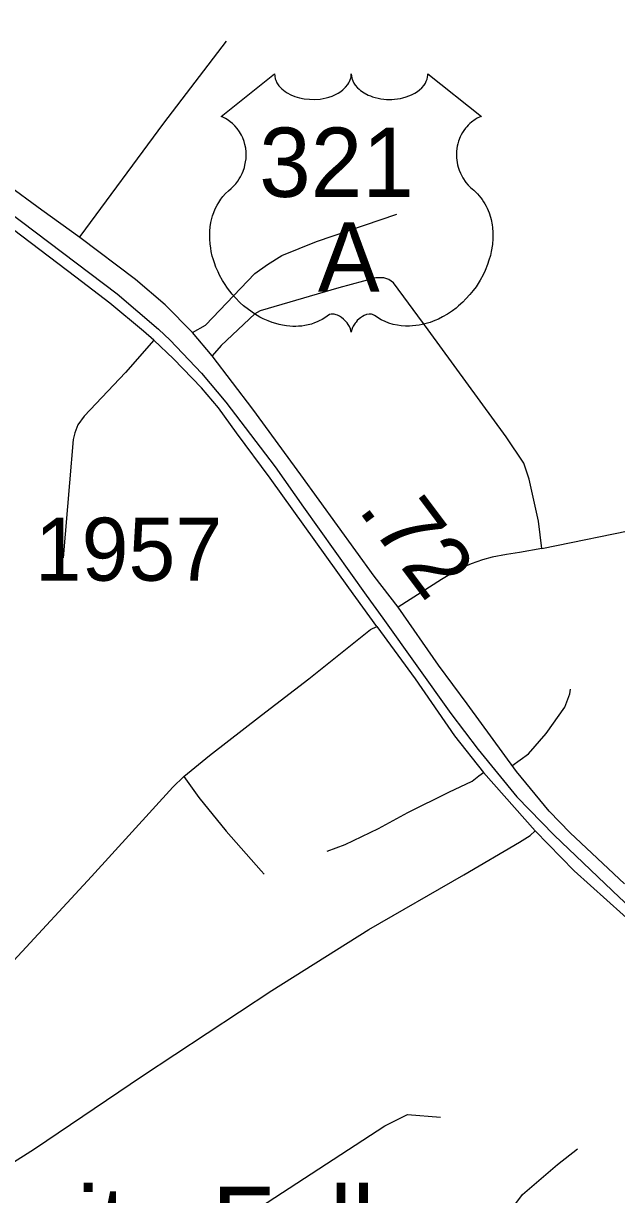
# Model space of a CAD drawing. Extents: x 1159738 to 1321356, y 736314 to 882035.
# Drawn here: x 1275002 to 1276179, y 755538 to 757861 of the extents above; entities that cross this region are included whole.
import ezdxf

# ---------------------------------------------------------------- set-up
doc = ezdxf.new("R2010")
doc.units = 0
for name, color, linetype in [('Exist Cultural Educational Facility Middle Label', 7, 'Continuous'), ('Exist Railroad Mainline', 7, 'Continuous'), ('Exist Road Non-System Type 51', 7, 'Continuous'), ('Exist Road Primary US Attributed', 7, 'Continuous'), ('Exist Road Primary US Mileage Hundredths English Label', 7, 'Continuous'), ('Exist Road Primary US Shield CELL', 7, 'Continuous'), ('Exist Road Primary US Shield Number Label', 7, 'Continuous'), ('Exist Road Secondary Type 51 Number Label', 7, 'Continuous')]:
    doc.layers.add(name, color=color, linetype=linetype)

msp = doc.modelspace()

# ---------------------------------------------------------------- linework, layer by layer
at = {"layer": 'Exist Railroad Mainline'}
msp.add_lwpolyline([(1274294.4, 757992.5), (1274438.5, 757884.3), (1274790.1, 757622.8), (1274871.1, 757562.9), (1274970.6, 757488.2), (1275188, 757324.4), (1275269.6, 757254.7), (1275292.8, 757232.4), (1275355.1, 757167.3), (1275403.2, 757109.9), (1275501.1, 756981.4), (1275557.5, 756901.1), (1275681.6, 756727.1), (1275714.9, 756681.2), (1275850.1, 756492.2), (1275904.4, 756420.6), (1275980.5, 756327.1), (1276054.8, 756250.5), (1276184.8, 756127.4), (1276521.9, 755816.4), (1276790.7, 755569.6), (1276845, 755519), (1276964.6, 755410.8), (1277036.9, 755353.2)], dxfattribs=at)
at = {"layer": 'Exist Road Non-System Type 51'}
for p, q in [((1276030.6, 756819.7), (1276372.1, 756888.7)), ((1275914.8, 756374.9), (1276017.4, 756259.4))]:
    msp.add_line(p, q, dxfattribs=at)
for points in [[(1275114.2, 757438.2), (1275280.6, 757662.9), (1275404.9, 757825.4)], [(1275260.7, 757232.9), (1275240.2, 757250.6), (1275173.1, 757305.8), (1275105.5, 757357.6), (1274962.7, 757466), (1274859.1, 757538.5), (1274853.8, 757542.1)], [(1275337.2, 757247.9), (1275363.1, 757262.7), (1275461.2, 757365.2), (1275486.3, 757382.7), (1275514.7, 757400.7), (1275583.4, 757428.5), (1275742.4, 757482.3)], [(1276030.6, 756819.7), (1276023.5, 756873.7), (1276005.5, 756956.7), (1275994.6, 756988.9), (1275959.7, 757040.7), (1275805, 757253.1), (1275735.8, 757346.2), (1275727.1, 757353.3), (1275716.7, 757356.5), (1275700.9, 757356), (1275627.3, 757336.3), (1275471.5, 757291.1), (1275461.2, 757284.6), (1275394.1, 757221.8), (1275376.5, 757201.6)], [(1275260.7, 757232.9), (1275204.5, 757168.5), (1275122.2, 757081.7), (1275109.8, 757065), (1275103.8, 757048.6), (1275100.5, 757035.6), (1275093.4, 756949.9), (1275080.9, 756800.6)], [(1275703.2, 756664.7), (1275647.5, 756741.5), (1275491.2, 756958.8), (1275424.6, 757048.9), (1275388.8, 757098.2), (1275355, 757138.1), (1275299.9, 757195.4), (1275260.7, 757232.9)], [(1276030.6, 756819.7), (1275986, 756811.2), (1275960.3, 756807.4), (1275932, 756802.4), (1275912.4, 756797), (1275890.5, 756788.8), (1275866, 756778.4), (1275831.6, 756758.2), (1275745.1, 756702.9)], [(1275320.4, 756367.1), (1275370.9, 756408.7), (1275473.9, 756488.7), (1275567.9, 756561.1), (1275690.3, 756658.9), (1275703.2, 756664.7)], [(1275703.2, 756664.7), (1275779.3, 756560.9), (1275856.9, 756447.8), (1275914.8, 756374.9)], [(1275971.2, 756388.6), (1276003.7, 756412), (1276039.3, 756452.5), (1276076.1, 756504.7), (1276086, 756531.1), (1276087.2, 756540.3)], [(1274766, 755801.6), (1274800, 755824.2), (1274857.3, 755866.5), (1274882.9, 755900.7), (1274916.1, 755935.4), (1274982.9, 756002.2), (1275136.6, 756168.5), (1275298.2, 756346.1), (1275320.4, 756367.1)], [(1275320.4, 756367.1), (1275349.6, 756325.4), (1275404.4, 756258.5), (1275473.3, 756180.3), (1275479.2, 756173.1)], [(1275604.7, 756219.2), (1275640.2, 756232.2), (1275706.4, 756264), (1275764.8, 756296), (1275845.8, 756336.3), (1275892.1, 756357.8), (1275905.5, 756368.3), (1275914.8, 756374.9)], [(1274728.2, 755416), (1274734.9, 755430.7), (1274754, 755452.5), (1274869.3, 755530.5), (1275024, 755628.6), (1275238.1, 755773.7), (1275494.7, 755942.8), (1275687.2, 756063.6), (1275875.4, 756171.8), (1275986.2, 756236.7), (1276007.1, 756250.1), (1276017.4, 756259.4)], [(1276017.4, 756259.4), (1276094.8, 756180.1), (1276191.7, 756092.5), (1276342.1, 755959.1), (1276494.6, 755815), (1276604.1, 755715.2), (1276751.7, 755579.2), (1276975.8, 755375.9), (1277022.1, 755335.4)], [(1275354.4, 755370.4), (1275370.7, 755421.4), (1275387.8, 755453), (1275413.6, 755475.2), (1275719.2, 755674.3), (1275763.9, 755696.5), (1275829.4, 755691.1)], [(1275918.6, 755329.7), (1275925.7, 755377.9), (1275938.5, 755411.9), (1275945.5, 755450.1), (1275952.6, 755481.3), (1275971, 755509.6), (1275992.2, 755538), (1276061.6, 755597.4), (1276101.2, 755628.6)]]:
    msp.add_lwpolyline(points, dxfattribs=at)
at = {"layer": 'Exist Road Primary US Attributed'}
msp.add_lwpolyline([(1276194.4, 756154.4), (1276086.7, 756255.2), (1276045.1, 756298.6), (1275980, 756377), (1275882, 756511.2), (1275825.3, 756588), (1275745.1, 756702.9), (1275697.5, 756764.8), (1275551.9, 756965.3), (1275457.1, 757095.9), (1275376.5, 757201.6), (1275337.2, 757247.9), (1275283.1, 757302.9), (1275224.5, 757353.2), (1275113.7, 757436.5), (1275038.1, 757490.6), (1274893.5, 757596.4), (1274575.7, 757831.2), (1274375.6, 757978.8), (1274315.6, 758022.3)], dxfattribs=at)
at = {"layer": 'Exist Road Primary US Shield CELL'}
msp.add_lwpolyline([(1275500.3, 757760.9), (1275500.6, 757756.5), (1275501.6, 757751.3), (1275502.4, 757748.6), (1275504.9, 757743.4), (1275508.9, 757737.3), (1275514.5, 757731.4), (1275520.9, 757726.2), (1275525.1, 757723.4), (1275532.4, 757719.5), (1275540.6, 757716), (1275549.8, 757713.4), (1275559.1, 757711.5), (1275569.3, 757710.4), (1275579.5, 757710.2), (1275590.4, 757711), (1275602.4, 757713.3), (1275608, 757714.8), (1275614.2, 757716.9), (1275620, 757719.3), (1275626.3, 757722.7), (1275631.4, 757726), (1275635.4, 757728.9), (1275641.1, 757734.3), (1275645.5, 757739.8), (1275647.4, 757743), (1275649.1, 757746), (1275651.3, 757752.4), (1275651.9, 757755.2), (1275652.4, 757761.1), (1275652.7, 757756.2), (1275653.2, 757753.1), (1275654.1, 757750.1), (1275655.3, 757746.9), (1275657.6, 757742.4), (1275660.1, 757738.6), (1275664.8, 757733), (1275667.8, 757730.2), (1275670.5, 757728), (1275677.7, 757723.1), (1275686.1, 757718.8), (1275690.3, 757717), (1275694.5, 757715.5), (1275699.9, 757713.8), (1275705.5, 757712.5), (1275711, 757711.6), (1275716.7, 757710.8), (1275722.5, 757710.3), (1275727.2, 757710.2), (1275732.9, 757710.3), (1275738.3, 757710.6), (1275743.7, 757711.2), (1275749.8, 757712.2), (1275754.6, 757713.3), (1275761, 757715), (1275766.8, 757717.1), (1275771.9, 757719.2), (1275778.5, 757722.7), (1275783.8, 757726), (1275787.7, 757729.2), (1275792.3, 757733.4), (1275796.7, 757738.5), (1275799.3, 757742.2), (1275801.1, 757746.1), (1275802.8, 757750.1), (1275803.8, 757754.4), (1275804.3, 757758.1), (1275804.4, 757761.2), (1275910.7, 757676.6), (1275908.2, 757675.6), (1275902.4, 757672.8), (1275897.9, 757670.1), (1275890.6, 757664.9), (1275887.4, 757662.1), (1275884.3, 757659.2), (1275881.4, 757656), (1275878.8, 757653.1), (1275875.8, 757648.8), (1275873, 757644.5), (1275870.3, 757639.8), (1275868.3, 757635.7), (1275865.1, 757627.2), (1275863.5, 757621.8), (1275862.5, 757617.2), (1275861.2, 757607.7), (1275860.9, 757603.2), (1275860.9, 757598.7), (1275861.2, 757594), (1275861.6, 757589.5), (1275862.4, 757584.8), (1275863.2, 757580.7), (1275864.5, 757575.6), (1275866.4, 757569.7), (1275868.7, 757563.9), (1275873.6, 757554.7), (1275879.8, 757545.3), (1275884.3, 757540), (1275888.7, 757535.5), (1275895.2, 757530), (1275898.8, 757526.8), (1275902.9, 757522.8), (1275909.5, 757515), (1275912.2, 757511.4), (1275914.9, 757507.3), (1275917.4, 757503.1), (1275920, 757498.6), (1275922, 757494.6), (1275925.7, 757485.5), (1275928.4, 757476.7), (1275929.7, 757472), (1275931.7, 757461.6), (1275932.4, 757456.4), (1275933.2, 757446.3), (1275933.3, 757434), (1275932.3, 757422.3), (1275930.1, 757408.6), (1275928.3, 757400.5), (1275925.5, 757391), (1275922.8, 757382.8), (1275918, 757370.7), (1275913.7, 757361.9), (1275908.1, 757351.6), (1275904.2, 757345.3), (1275899.8, 757338.7), (1275894.2, 757331), (1275887.7, 757322.9), (1275879.8, 757314.3), (1275873.5, 757307.9), (1275865.2, 757300.5), (1275860.2, 757296.4), (1275853, 757291), (1275843.2, 757284.4), (1275833.6, 757278.8), (1275825.3, 757274.6), (1275818.1, 757271.5), (1275808.6, 757267.9), (1275793, 757263.6), (1275787.2, 757262.4), (1275780.5, 757261.4), (1275774.1, 757260.8), (1275768, 757260.4), (1275759.7, 757260.4), (1275751.5, 757261), (1275743.7, 757262.1), (1275735.6, 757263.8), (1275727.1, 757266.3), (1275719.4, 757269.4), (1275711.6, 757273.2), (1275698.5, 757281.5), (1275694.7, 757283.5), (1275692.6, 757284.1), (1275687.5, 757284.3), (1275682.7, 757283.3), (1275677.8, 757281.4), (1275674.9, 757279.8), (1275670.9, 757277.2), (1275667.9, 757274.8), (1275664.3, 757271.4), (1275661.8, 757268.5), (1275659.9, 757266.2), (1275656.2, 757260.4), (1275654.8, 757257.6), (1275653.5, 757254), (1275652.2, 757248.8), (1275650.6, 757255.4), (1275648.6, 757259.8), (1275646.4, 757263.6), (1275644, 757266.9), (1275640.3, 757271.2), (1275637, 757274.4), (1275633, 757277.6), (1275628.7, 757280.2), (1275625.3, 757282), (1275622.1, 757283.2), (1275618.3, 757284.1), (1275615.2, 757284.4), (1275612.6, 757284.3), (1275609.1, 757283.5), (1275604.2, 757280), (1275599.7, 757276.9), (1275594.7, 757273.8), (1275588.8, 757270.7), (1275584.5, 757268.7), (1275579.4, 757266.7), (1275573.3, 757264.6), (1275566.8, 757263), (1275560.1, 757261.6), (1275554.2, 757260.7), (1275547.8, 757260.1), (1275542.1, 757259.9), (1275536.2, 757260), (1275530.6, 757260.4), (1275524.1, 757261), (1275516.1, 757262.2), (1275509.4, 757263.7), (1275502.4, 757265.6), (1275495.2, 757267.8), (1275487.5, 757270.8), (1275477.8, 757275), (1275471.1, 757278.5), (1275460.5, 757284.6), (1275448.1, 757293.2), (1275438.7, 757300.8), (1275431.8, 757307), (1275421.7, 757317.3), (1275415.8, 757324), (1275406.4, 757336), (1275400.5, 757344.8), (1275396.6, 757351.2), (1275391, 757361.5), (1275387.9, 757367.9), (1275383.8, 757377.4), (1275380.7, 757386), (1275378, 757394.1), (1275376.6, 757399.3), (1275374.6, 757408.5), (1275373.4, 757414.9), (1275372.2, 757423.8), (1275371.5, 757433.1), (1275371.4, 757441.7), (1275371.6, 757448.9), (1275372.5, 757457.3), (1275373.9, 757466.1), (1275375.6, 757473.7), (1275377.1, 757479.2), (1275379.4, 757485.8), (1275382.3, 757493.2), (1275385.9, 757500.2), (1275389.2, 757506), (1275393.4, 757512.3), (1275397.6, 757517.7), (1275403, 757523.6), (1275408.6, 757529), (1275413.8, 757533.2), (1275420, 757539.2), (1275423.2, 757542.8), (1275427, 757547.9), (1275430.1, 757552.6), (1275432.6, 757556.8), (1275435.8, 757563.1), (1275437.7, 757567.7), (1275440.2, 757574.9), (1275441.4, 757579.9), (1275442.7, 757586.4), (1275443.5, 757592.5), (1275443.8, 757600.1), (1275443.6, 757606.3), (1275442.8, 757613.7), (1275441.4, 757620.7), (1275439.7, 757626.9), (1275437.1, 757633.9), (1275434.7, 757639.1), (1275430.6, 757646), (1275426.1, 757652.5), (1275421.4, 757657.8), (1275416.7, 757662.5), (1275412.2, 757666), (1275407.9, 757669.1), (1275402.5, 757672.3), (1275397.3, 757674.9), (1275394, 757676.2)], close=True, dxfattribs=at)

# ---------------------------------------------------------------- texts
at = {"layer": 'Exist Cultural Educational Facility Middle Label'}
msp.add_text('Granite Falls', height=150, dxfattribs=at).set_placement((1274662.1, 755403.3))
at = {"layer": 'Exist Road Primary US Mileage Hundredths English Label'}
msp.add_text('.72', height=125, rotation=306.8377, dxfattribs=at).set_placement((1275664.1, 756896.2))
at = {"layer": 'Exist Road Primary US Shield Number Label'}
for s, p in [('321', (1275469.6, 757516.8)), ('A', (1275586.1, 757328.9))]:
    msp.add_text(s, height=137.5, dxfattribs=at).set_placement(p)
at = {"layer": 'Exist Road Secondary Type 51 Number Label'}
msp.add_text('1957', height=125, dxfattribs=at).set_placement((1275024.3, 756755.5))

doc.saveas('drawing.dxf')
